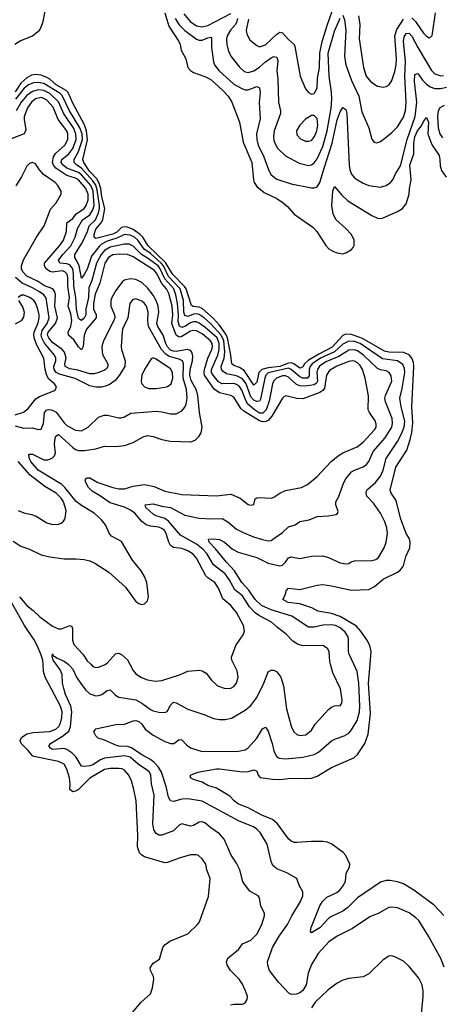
# Model space of a CAD drawing. Header units: inches. Extents: x 1694797 to 1849917, y 907313 to 1017959.
# Tile 267 of 656: x 1701441 to 1704381, y 977636 to 984483. Entities that reach past the tile are written whole.
import ezdxf

# ---------------------------------------------------------------- set-up
doc = ezdxf.new("R2010")
doc.units = ezdxf.units.IN
doc.header["$MEASUREMENT"] = 0
doc.layers.add('B7907', color=7, linetype='Continuous')
doc.layers.add('B7908', color=7, linetype='Continuous')

msp = doc.modelspace()

# ---------------------------------------------------------------- linework, layer by layer
at = {"layer": 'B7907', "color": 5}
for points, elevation in [([(1702223.3, 977576.7), (1702286.6, 977650), (1702351.6, 977708.4), (1702364.5, 977750), (1702374, 977810), (1702371.5, 977830), (1702351, 977870), (1702348.9, 977890), (1702370, 977921.1), (1702414.5, 977950), (1702437, 978030), (1702449.5, 978050), (1702485.2, 978074.8), (1702610, 978124.9), (1702677, 978190), (1702691.8, 978210), (1702754.9, 978385.1), (1702766.2, 978510), (1702742.2, 978570), (1702735.4, 978610), (1702710, 978647.3), (1702684, 978670), (1702670, 978675.1), (1702630, 978674.7), (1702550, 978652.3), (1702470, 978622.4), (1702450, 978619.8), (1702310, 978660.8), (1702290, 978672.9), (1702273.8, 978690), (1702261.4, 978730), (1702263, 978810), (1702250.6, 979050), (1702236, 979130), (1702218.6, 979190), (1702199.8, 979230), (1702170, 979263.8), (1702153, 979273), (1702130, 979276.4), (1702070, 979276), (1702030, 979268), (1701930, 979208.8), (1701850, 979129.4), (1701830, 979117.2), (1701810, 979113.2), (1701789.9, 979129.9), (1701791.4, 979170), (1701786.8, 979210), (1701770, 979271.1), (1701750, 979306), (1701710, 979324.5), (1701538.9, 979358.9), (1701530, 979363.7), (1701500.7, 979400.7), (1701451.7, 979450), (1701444.8, 979470), (1701453.1, 979490), (1701490, 979515.9), (1701534.2, 979525.8), (1701650, 979533), (1701691.7, 979550), (1701712.2, 979567.8), (1701724.9, 979590), (1701734.3, 979630), (1701736.8, 979670), (1701724.7, 979710), (1701617.5, 979910), (1701607.5, 979950), (1701603.3, 980000)], 780), ([(1702908.5, 977631.5), (1702930, 977637), (1702990, 977636), (1703010, 977645.3), (1703023.1, 977670), (1703025, 977690), (1703012.3, 977730), (1702990, 977776.3), (1702967.2, 977810), (1702908.4, 977870), (1702884.2, 977910), (1702879.6, 977930), (1702890, 977955.5), (1702962.3, 978017.7), (1702990, 978055.5), (1703050, 978080.8), (1703090, 978123.7), (1703125.4, 978190), (1703144, 978250), (1703143.5, 978270), (1703118.6, 978318.6), (1703110, 978377.2), (1703099.3, 978390), (1703043, 978423), (1703004, 978470), (1702993.7, 978490), (1702973.5, 978570), (1702950, 978617.6), (1702912.3, 978672.3), (1702864.3, 978784.3), (1702830, 978821), (1702770, 978862.7), (1702730, 978897.8), (1702710, 978904.8), (1702690, 978902.4), (1702650, 978879.8), (1702630, 978875), (1702570, 978889.8), (1702550, 978881.5), (1702510, 978842.2), (1702430, 978810.8), (1702410, 978811.9), (1702390, 978823.5), (1702375, 978850), (1702366.1, 978890), (1702375.8, 979090), (1702357.6, 979170), (1702352.9, 979230), (1702342.9, 979250), (1702330, 979262.4), (1702266.2, 979306.2), (1702210, 979353.6), (1702170, 979364), (1702030, 979346.3), (1702003.5, 979336.5), (1701950, 979301.3), (1701930, 979293.3), (1701888.5, 979288.5), (1701870, 979292.4), (1701834.5, 979354.5), (1701803.9, 979383.9), (1701770, 979408.4), (1701750, 979414.6), (1701670, 979408.4), (1701655.8, 979415.8), (1701643.1, 979430), (1701654.7, 979450), (1701739.1, 979500.9), (1701783.8, 979536.2), (1701793.6, 979566.4), (1701802.7, 979670), (1701797.2, 979710), (1701760.4, 979790), (1701748.2, 979831.8), (1701739.1, 979870), (1701736.3, 979930), (1701721.5, 979961.5), (1701694.2, 980000)], 760), ([(1701777.1, 980000), (1701790, 979990.1), (1701810, 979965.2), (1701836.3, 979910), (1701870, 979859), (1701900.3, 979820.3), (1701930, 979795.7), (1701970, 979781.7), (1701990, 979783), (1702011.3, 979790), (1702050, 979818.7), (1702070, 979823.1), (1702106.6, 979786.6), (1702130, 979772.7), (1702250, 979752), (1702290.9, 979730.9), (1702350, 979685.4), (1702370, 979675.8), (1702410, 979666.4), (1702450, 979664), (1702467.9, 979672.1), (1702490, 979715.8), (1702510, 979736.1), (1702530, 979732.1), (1702610, 979687.7), (1702730, 979648.9), (1702790, 979623.6), (1702830, 979616.5), (1702870, 979615.6), (1702914.4, 979625.6), (1703010, 979682.3), (1703050, 979713.4), (1703090, 979770.3), (1703138.3, 979870), (1703170, 979948), (1703190, 979960.3), (1703210, 979960.3), (1703230, 979948.5), (1703258, 979910), (1703275.2, 979850), (1703296.9, 979690), (1703328.9, 979570), (1703348.7, 979530), (1703370, 979512.4), (1703390, 979504.6), (1703432, 979510), (1703470, 979543.1), (1703496.2, 979583.8), (1703590, 979686.4), (1703610, 979702.4), (1703630, 979710.7), (1703654.4, 979714.4), (1703670, 979711.3), (1703681.2, 979730), (1703683.7, 979750), (1703673.6, 979830), (1703620, 979940), (1703604.2, 980000)], 760), ([(1701935, 980000), (1701950, 979985.3), (1701970, 979978), (1701990, 979980.3), (1702030, 979995.3), (1702036.9, 980000)], 780), ([(1704393.7, 977893.7), (1704370, 977953.3), (1704285.1, 978110), (1704217.4, 978217.4), (1704197.5, 978237.5), (1704150, 978271.5), (1704070, 978306.4), (1704030, 978312.3), (1704010, 978309.7), (1703939.1, 978270), (1703875.6, 978244.4), (1703756.6, 978163.4), (1703650, 978109.8), (1703591.7, 978070), (1703517.8, 977990), (1703470, 977912.6), (1703447, 977853), (1703433.1, 977770), (1703410, 977730.8), (1703390, 977715), (1703365.2, 977705.2), (1703330, 977704), (1703312.7, 977712.7), (1703240.4, 977790), (1703179.7, 977870), (1703167.7, 977907.7), (1703165.7, 977930), (1703200.7, 978030), (1703247.1, 978110), (1703303.9, 978190), (1703334.2, 978250), (1703395, 978350), (1703411.6, 978390), (1703410, 978417.2), (1703384.2, 978464.2), (1703369.7, 978509.7), (1703299.3, 978550), (1703230, 978577.2), (1703201.3, 978601.3), (1703190, 978629.2), (1703163.1, 978750), (1703112.9, 978830), (1703090, 978854), (1703066.3, 978870), (1702968.2, 978908.2), (1702710, 979048.7), (1702610, 979064.9), (1702570, 979062.3), (1702510, 979045), (1702490.8, 979050.8), (1702475.3, 979075.3), (1702460.9, 979150), (1702426.3, 979250), (1702405.5, 979285.5), (1702377, 979317), (1702350, 979338.7), (1702290, 979371), (1702219, 979419), (1702190, 979427.7), (1702130, 979429.9), (1702114.3, 979434.3), (1702030, 979472.6), (1701986.4, 979486.4), (1701970, 979502), (1701956.9, 979530), (1701969.7, 979550.3), (1702110, 979582.2), (1702170, 979583.8), (1702230, 979607.5), (1702250, 979609.3), (1702270, 979601.8), (1702290, 979582.8), (1702312.8, 979550), (1702370, 979506.7), (1702450, 979464.2), (1702490, 979449.4), (1702512.3, 979450), (1702550, 979476.4), (1702570, 979474.9), (1702601.1, 979441.1), (1702630, 979420.2), (1702710, 979392.9), (1702962.9, 979397.1), (1703010, 979406.3), (1703030, 979420.3), (1703090, 979486.7), (1703130, 979551.6), (1703150, 979563.7), (1703170, 979535.5), (1703198, 979450), (1703210, 979398), (1703224.2, 979364.2), (1703233.2, 979353.2), (1703246.7, 979346.7), (1703290, 979342), (1703410, 979353.2), (1703490, 979373), (1703519.3, 979390), (1703610, 979467.1), (1703637.4, 979482.6), (1703698.2, 979501.8), (1703730, 979522.2), (1703750, 979543.9), (1703788.9, 979610), (1703805.3, 979670), (1703807.9, 979710), (1703799.6, 979870), (1703787.5, 979950), (1703764.8, 980000)], 740), ([(1702207.8, 980000), (1702230, 979957.6), (1702250, 979934.9), (1702288.6, 979908.6), (1702330, 979892.6), (1702383.5, 979883.5), (1702430, 979887.1), (1702552.6, 979927.4), (1702610, 979952.9), (1702690, 979959.5), (1702710, 979954.4), (1702738.5, 979938.5), (1702774.4, 979890), (1702817.1, 979850), (1702870, 979831.4), (1702910, 979834.3), (1702930, 979844.6), (1702950, 979868.5), (1702960.3, 979910), (1702954.5, 979954.5), (1702931.2, 980000)], 780), ([(1704392.2, 978252.2), (1704324.4, 978324.4), (1704182.2, 978430), (1704110, 978474.4), (1704068.4, 978488.4), (1704017.5, 978497.5), (1703990, 978496.8), (1703950, 978484.5), (1703790, 978376.3), (1703724, 978310), (1703690, 978283), (1703610, 978246.4), (1703590, 978233), (1703530, 978168.5), (1703470, 978133.2), (1703464.7, 978144.8), (1703468.9, 978170), (1703530, 978321.3), (1703547, 978350), (1703578.7, 978381.3), (1703646.7, 978413.3), (1703667.4, 978430), (1703690, 978458), (1703707, 978490), (1703712.9, 978547.1), (1703736.1, 978590), (1703736.9, 978610), (1703709.2, 978670), (1703691.5, 978691.5), (1703612.3, 978750), (1703582.7, 978762.7), (1703548.7, 978768.7), (1703470, 978768.9), (1703370, 978759.8), (1703350, 978761.5), (1703330, 978769.7), (1703310, 978786.6), (1703233.5, 978890), (1703200.7, 978920.7), (1703125.4, 978950), (1703030, 979001.4), (1702959.6, 979030), (1702932.8, 979050), (1702902, 979082), (1702810, 979138.9), (1702750, 979157.4), (1702710, 979180.3), (1702650, 979198.3), (1702629.4, 979210), (1702629.2, 979230), (1702681.2, 979250), (1702810, 979274.3), (1702830, 979274.3), (1702990, 979253.4), (1703030, 979254), (1703070, 979265.2), (1703090, 979258), (1703099, 979230), (1703113, 979213), (1703200.5, 979200.5), (1703250, 979199.3), (1703330, 979208.1), (1703430, 979205.2), (1703470, 979208.4), (1703510, 979221.7), (1703610, 979282.1), (1703764.7, 979350), (1703790, 979373.2), (1703841.7, 979450), (1703864.6, 979515.4), (1703882.1, 979657.9), (1703866.5, 979870), (1703878.6, 980000)], 720), ([(1704236.1, 977570), (1704248.8, 977690), (1704247.7, 977727.7), (1704240.4, 977770), (1704217.8, 977817.8), (1704150, 977899.5), (1704110, 977935.1), (1704050, 977966.6), (1704030, 977972.7), (1704010, 977969.4), (1703970, 977946), (1703870, 977847), (1703830, 977827.8), (1703730, 977815.1), (1703690, 977804.2), (1703650, 977783), (1703585.5, 977734.5), (1703496.5, 977650), (1703470.3, 977610)], 760)]:
    msp.add_lwpolyline(points, dxfattribs=dict(at, elevation=elevation))
at = {"layer": 'B7908', "color": 5}
for points, elevation in [([(1703033, 984487), (1703017.5, 984410), (1703021.6, 984381.6), (1703042.6, 984342.6), (1703090, 984302.4), (1703110, 984295), (1703150, 984308.1), (1703230, 984382.3), (1703250, 984395.1), (1703270, 984391.8), (1703307.8, 984347.8), (1703349.5, 984310), (1703356.1, 984296.1), (1703391.5, 984090), (1703430, 984002), (1703450, 983976.3), (1703470, 983964.9), (1703490, 983970.6), (1703510, 984006), (1703512.8, 984072.8), (1703525.7, 984150), (1703529.1, 984250), (1703545.2, 984330), (1703581.5, 984450), (1703644.4, 984630)], 780), ([(1701407.2, 984312.8), (1701444.6, 984335.4), (1701529.2, 984370), (1701579.3, 984410), (1701591.3, 984430), (1701603.4, 984470), (1701628.3, 984590)], 720), ([(1702451.6, 984530), (1702478.6, 984438.6), (1702547.8, 984330), (1702556.9, 984310), (1702564, 984270), (1702597.3, 984210), (1702611.6, 984150), (1702628.6, 984128.6), (1702650, 984114.9), (1702730, 984088.1), (1702770, 984066.7), (1702853.2, 983990), (1702890.2, 983950), (1702917.8, 983910), (1702971.1, 983771.1), (1702995.7, 983630), (1703056.6, 983490), (1703067.2, 983370), (1703072.9, 983350), (1703090, 983322.2), (1703141.5, 983281.5), (1703230, 983238.2), (1703274, 983210), (1703303.4, 983183.4), (1703349.6, 983129.6), (1703481.1, 983041.1), (1703507.8, 983010), (1703570, 982911.6), (1703591.6, 982890), (1703624.2, 982870), (1703650, 982861.3), (1703690, 982855.2), (1703710, 982861), (1703750, 982885.6), (1703761.2, 982898.8), (1703767.9, 982912.1), (1703766.7, 982950), (1703748.3, 982990), (1703710.2, 983030.2), (1703641.8, 983090), (1703620.8, 983130), (1703611.8, 983190), (1703618.9, 983290), (1703630, 983322.8), (1703682, 983262), (1703722.8, 983222.8), (1703890, 983121), (1703930, 983103.2), (1703950, 983100.2), (1703970, 983104.5), (1704070, 983148.6), (1704104.7, 983170), (1704130, 983201.7), (1704150, 983268.4), (1704151.9, 983310), (1704163.4, 983370), (1704155.3, 983470), (1704182.4, 983550), (1704182.4, 983622.4), (1704190, 983668.2), (1704209.4, 983710.6), (1704236, 983744), (1704250, 983774.7), (1704270, 983802.6), (1704285.5, 983770), (1704281, 983690), (1704298.1, 983638.1), (1704310.6, 983610), (1704358.2, 983538.2), (1704364.7, 983510), (1704366.3, 983466.3), (1704375.1, 983435.1), (1704406.8, 983386.8)], 720), ([(1702521.7, 984490), (1702550, 984447.4), (1702590, 984407.6), (1702670, 984347.8), (1702690, 984341.3), (1702710, 984341.1), (1702750, 984357.6), (1702770, 984360.3), (1702774.5, 984354.5), (1702776.4, 984290), (1702788.8, 984190), (1702795.7, 984170), (1702826, 984130), (1702930, 984035.5), (1702990, 984002), (1703010, 983995.3), (1703030, 983994.8), (1703090, 984017.1), (1703109.2, 984009.2), (1703114.9, 983974.9), (1703106.1, 983910), (1703113.4, 983790), (1703089.2, 983690.8), (1703089.6, 983650), (1703099.3, 983610), (1703139.8, 983530), (1703173.1, 983433.1), (1703190, 983403.2), (1703230, 983372.8), (1703330, 983341.5), (1703470, 983313.5), (1703490, 983313.5), (1703510, 983321.6), (1703530, 983350.3), (1703557.9, 983450), (1703615.5, 983624.5), (1703650, 983787), (1703670, 983840.9), (1703690, 983872.7), (1703710, 983857.1), (1703715.8, 983830), (1703731.9, 983471.9), (1703737.9, 983437.9), (1703749, 983409), (1703770, 983383.2), (1703790, 983368.1), (1703830, 983345.4), (1703870, 983330.2), (1703950, 983317.4), (1703989.3, 983330), (1704019.6, 983350), (1704037.4, 983370), (1704054.3, 983410), (1704090, 983467), (1704135.3, 983650), (1704191.5, 983808.5), (1704204.2, 983910), (1704187.7, 984052.3), (1704190, 984100.5), (1704210, 984107.7), (1704242.3, 984062.3), (1704270, 984034.1), (1704296.6, 984016.6), (1704330, 984005.2), (1704370, 984003.9), (1704410, 984012.9)], 740), ([(1702582.7, 984522.7), (1702626.2, 984470), (1702670, 984441), (1702710, 984432.4), (1702750, 984442.9), (1702910, 984525)], 760), ([(1702955.6, 984490), (1702952.4, 984470), (1702941.2, 984450), (1702906.9, 984410), (1702884.3, 984370), (1702878.9, 984350), (1702880.8, 984310), (1702890.9, 984270), (1702909.6, 984229.6), (1702970, 984152.8), (1703003.2, 984123.2), (1703030, 984115.9), (1703070, 984127.5), (1703110, 984153), (1703150, 984189.6), (1703190, 984218.2), (1703210, 984226.7), (1703230, 984223.1), (1703236.3, 984196.3), (1703230.1, 984130), (1703236.2, 984070), (1703240.6, 983910), (1703254.5, 983850), (1703255, 983830), (1703210.1, 983710), (1703206, 983670), (1703210, 983643), (1703222.5, 983610), (1703235.4, 983590), (1703290, 983535.6), (1703385.7, 983485.7), (1703450, 983468.6), (1703470, 983473.5), (1703490, 983488.4), (1703510, 983514.7), (1703550, 983600.6), (1703580.9, 983710), (1703607.1, 983867.1), (1703612.5, 983930), (1703610, 983978), (1703593.4, 984090), (1703586.9, 984250), (1703630, 984402.8), (1703670, 984493.8)], 760), ([(1703690, 984514.9), (1703701.6, 984481.6), (1703710.6, 984410.6), (1703699.9, 984230), (1703709.3, 984170), (1703750, 984059.2), (1703799.1, 983950), (1703821.8, 983841.8), (1703869, 983730), (1703890, 983651.3), (1703906, 983630), (1703925.5, 983625.5), (1703950, 983635.5), (1703970, 983650.4), (1704030, 983697.7), (1704070, 983736.9), (1704110, 983805.2), (1704123.9, 983850), (1704129.9, 983910), (1704120.4, 984090), (1704124.6, 984195.4), (1704110.3, 984330), (1704115.9, 984364.1), (1704130, 984387.5), (1704150, 984388.8), (1704170, 984368.6), (1704210, 984290.2), (1704305, 984130), (1704330, 984106.1), (1704370, 984092), (1704390, 984095.1)], 760), ([(1703798.9, 984510), (1703807.7, 984450), (1703802.4, 984350), (1703833, 984150), (1703851.4, 984090), (1703883.6, 984050), (1703930, 984021.5), (1703970, 984013.1), (1703990, 984017.4), (1704010.5, 984029.5), (1704030, 984060.3), (1704050, 984122), (1704060.3, 984170), (1704063.3, 984210), (1704050.6, 984370), (1704064.3, 984415.7), (1704110, 984487.5)], 780), ([(1704170, 984494.9), (1704195.1, 984470), (1704250, 984388.5), (1704270, 984368.3), (1704290, 984356.5), (1704299, 984361), (1704310, 984372.7), (1704313.3, 984386.7), (1704333.8, 984530)], 780), ([(1703878.6, 980000), (1703887, 980090), (1703876.5, 980130), (1703856.1, 980170), (1703812.7, 980232.7), (1703784.6, 980264.6), (1703670, 980333.3), (1703610, 980354.3), (1703515.1, 980370), (1703473.9, 980393.9), (1703390, 980420.6), (1703309, 980430), (1703272, 980450), (1703290, 980486), (1703295.1, 980510), (1703310, 980530.2), (1703390, 980520.6), (1703510, 980550.2), (1703550, 980555.2), (1703610, 980546.4), (1703750, 980514.6), (1703870, 980519.7), (1703910, 980541.1), (1703970, 980592.1), (1704070, 980640.6), (1704090, 980656.5), (1704110, 980685.7), (1704127.9, 980750), (1704154.1, 980810), (1704157.9, 980850), (1704151.5, 980871.5), (1704129.2, 980910), (1704090, 981016.3), (1704059.8, 981139.8), (1704024.4, 981190), (1704018.3, 981210), (1704056.9, 981370), (1704133.7, 981490), (1704157.7, 981562.3), (1704168.4, 981611.6), (1704176.7, 981676.7), (1704169.2, 981790.8), (1704182.9, 982070), (1704179.9, 982099.9), (1704168.7, 982130), (1704150, 982151.1), (1704110, 982169.3), (1704010, 982171.5), (1703978.3, 982178.3), (1703826.4, 982266.4), (1703750, 982293.6), (1703710, 982295.5), (1703690, 982287.5), (1703614.8, 982205.2), (1703522.3, 982157.7), (1703447.7, 982112.3), (1703423, 982090), (1703410, 982069.4), (1703397.4, 982062.6), (1703390, 982060.5), (1703348.9, 982088.9), (1703330, 982096.4), (1703310, 982094.6), (1703250, 982071.4), (1703170, 982062.5), (1703126.1, 982050), (1703105.3, 982030), (1703090, 981961), (1703070, 981941.3), (1703003, 982043), (1702970, 982064.7), (1702930, 982078.3), (1702916.4, 982090), (1702910.7, 982150), (1702886.8, 982270), (1702874.8, 982294.8), (1702830, 982357.9), (1702790, 982403.7), (1702710, 982474), (1702690, 982484.5), (1702648.4, 982488.4), (1702635.1, 982495.1), (1702599, 982610), (1702587.8, 982627.8), (1702505.5, 982710), (1702454.2, 982794.2), (1702335.7, 982910), (1702297.9, 982970), (1702279.5, 982990), (1702230, 983024.1), (1702190, 983040.4), (1702170, 983043.3), (1702150, 983038), (1702115.8, 983004.2), (1702090, 982991.8), (1701970, 982961.6), (1701959.1, 982970), (1701958.7, 982990), (1701970, 983026), (1702008, 983070), (1702019.2, 983090), (1702032.9, 983170), (1702013, 983250), (1702004.8, 983310), (1701991.7, 983351.7), (1701976.5, 983376.5), (1701926.9, 983430), (1701887.1, 983490), (1701880.8, 983510), (1701912.2, 983647.8), (1701906.7, 983710), (1701891.5, 983751.5), (1701810, 983902.7), (1701777.1, 983977.1), (1701764.9, 983990), (1701695.6, 984030), (1701650.1, 984070.1), (1701630, 984081.8), (1701590, 984096.8), (1701550, 984102), (1701523.4, 984096.6), (1701490, 984079.1), (1701450, 984041.8), (1701410, 983980.6)], 720), ([(1703764.8, 980000), (1703733.1, 980070), (1703728.7, 980090), (1703729.3, 980170), (1703725, 980190), (1703704.6, 980224.6), (1703670, 980254.7), (1703636.8, 980270), (1703610, 980275.7), (1703550, 980272.7), (1703490, 980257.3), (1703450, 980258.8), (1703333.7, 980333.7), (1703190, 980377.9), (1703123.6, 980410), (1703080.1, 980450), (1703034.6, 980514.6), (1702986.4, 980570), (1702936.3, 980650), (1702879.2, 980710), (1702804.2, 980804.2), (1702759.2, 980850), (1702754, 980870), (1702786.4, 980873.6), (1702830, 980867.6), (1702864.9, 980850), (1702921.7, 980801.7), (1702960.2, 980780.2), (1703090, 980743.2), (1703170, 980702.6), (1703250, 980685.7), (1703270, 980690.2), (1703289.8, 980710), (1703310, 980740.3), (1703330, 980747.7), (1703390, 980735), (1703470, 980751.4), (1703550, 980754.2), (1703590, 980742.2), (1703670, 980706.5), (1703710, 980698.4), (1703730, 980702), (1703746.6, 980713.4), (1703770, 980719.6), (1703890, 980721), (1703918.9, 980730), (1703937.1, 980742.9), (1703976.5, 980810), (1703991.2, 980848.8), (1703998.8, 980910), (1703995.2, 980950), (1703981.7, 980990), (1703950.4, 981050.4), (1703901.2, 981121.2), (1703856.1, 981170), (1703850.8, 981190), (1703855.3, 981210), (1703861.8, 981218.2), (1703916.2, 981263.8), (1703951.2, 981308.8), (1703970.3, 981350), (1703989.9, 981430.1), (1704070, 981549.3), (1704098.1, 981601.9), (1704116.3, 981650), (1704120.3, 981690), (1704094.2, 981790), (1704085.3, 981850), (1704102.7, 981917.3), (1704120.3, 982030), (1704118, 982058), (1704105.2, 982085.2), (1704069.7, 982110), (1703964.6, 982124.6), (1703810.4, 982230.4), (1703770, 982245.7), (1703730, 982248.2), (1703690, 982226.6), (1703630, 982173.1), (1703532.7, 982130), (1703475.1, 982090), (1703460.6, 982070), (1703454.6, 982050), (1703454.9, 982005.1), (1703442.4, 981990), (1703410, 981989.4), (1703390, 981998.9), (1703330, 982050.7), (1703310, 982058.7), (1703170, 982025.9), (1703153.8, 982010), (1703145.2, 981990), (1703116.9, 981843.1), (1703109.7, 981830.3), (1703090, 981826.7), (1703070, 981836.6), (1703050, 981860.6), (1703016.9, 981950), (1702990, 981985.5), (1702950, 982006.5), (1702879.6, 982019.6), (1702855.5, 982035.5), (1702844.5, 982050), (1702841.4, 982070), (1702863.4, 982130), (1702867, 982173), (1702860.4, 982250), (1702842.8, 982290), (1702770, 982368.5), (1702723.4, 982410), (1702690, 982432.6), (1702670, 982438.1), (1702650, 982436.1), (1702610, 982419.6), (1702590, 982425.2), (1702583, 982450), (1702581.2, 982530), (1702557, 982610), (1702477.2, 982697.2), (1702441, 982770), (1702426, 982790), (1702350, 982856), (1702306.3, 982886.3), (1702262.2, 982950), (1702240.1, 982970), (1702210, 982984.1), (1702170, 982988.4), (1702116.6, 982963.4), (1702050, 982942.4), (1702010, 982921.6), (1701993.4, 982906.6), (1701941.3, 982838.7), (1701910, 982747.4), (1701890, 982710.7), (1701870, 982685.1), (1701854.1, 982770), (1701841.9, 982801.9), (1701823.7, 982830), (1701825, 982850), (1701876.2, 982930), (1701913, 983010), (1701925.3, 983050), (1701969.3, 983090), (1701990, 983140.7), (1701997.3, 983170), (1701997, 983190), (1701980.4, 983300.4), (1701971.2, 983331.2), (1701950, 983363.3), (1701870.6, 983450.6), (1701839.5, 983470), (1701819.1, 983490), (1701820.1, 983510), (1701850, 983566.7), (1701877.4, 983650), (1701875, 983690), (1701860.2, 983730), (1701787.7, 983850), (1701735.8, 983955.8), (1701721.8, 983970), (1701610, 984039.7), (1701570, 984046.5), (1701537.2, 984042.8), (1701502.7, 984030), (1701472.7, 984007.3), (1701412, 983930)], 740), ([(1702931.2, 980000), (1702915.8, 980030), (1702914, 980050), (1702944, 980130), (1702995.4, 980204.6), (1703005.3, 980230), (1702998.8, 980270), (1702950, 980360.9), (1702910, 980408.8), (1702855.2, 980455.2), (1702823, 980530), (1702797.7, 980570), (1702750, 980600.5), (1702735.2, 980615.2), (1702670, 980738), (1702646.7, 980766.7), (1702609.7, 980790), (1702570, 980804.3), (1702510, 980813.5), (1702490, 980826.9), (1702477.6, 980850), (1702460.6, 980910), (1702448.1, 980930), (1702430, 980945.4), (1702410, 980953.6), (1702350, 980960.2), (1702319.9, 980970), (1702290, 980992.6), (1702241.6, 981050), (1702211.8, 981071.8), (1702170, 981092.6), (1702070, 981123.4), (1701995, 981175), (1701944, 981204), (1701920.4, 981230), (1701899.5, 981270), (1701898.5, 981290), (1701910, 981297.7), (1701930, 981297), (1701985.4, 981265.4), (1702090, 981229.7), (1702130, 981220.5), (1702170, 981221), (1702230, 981238.5), (1702310, 981251.6), (1702376.8, 981236.8), (1702450, 981203.5), (1702570, 981181.5), (1702810, 981171.1), (1702910, 981182.4), (1702975.2, 981155.2), (1703030, 981110.6), (1703054.1, 981105.9), (1703069.4, 981110.6), (1703078.4, 981150), (1703090, 981158), (1703110, 981160.7), (1703190, 981156.3), (1703210, 981163.2), (1703250, 981190.3), (1703290, 981208.7), (1703401.2, 981230), (1703442.9, 981250), (1703510, 981305.3), (1703607.6, 981410), (1703655.8, 981450), (1703689.7, 981470), (1703787.6, 981512.4), (1703830, 981545.3), (1703909.9, 981630), (1703919.6, 981650), (1703921.1, 981670), (1703913.9, 981694), (1703873.3, 981750), (1703866.1, 981770), (1703867.1, 981867.1), (1703844.9, 981990), (1703826.7, 982050), (1703810, 982077.4), (1703790, 982097.5), (1703770, 982108.4), (1703754, 982110), (1703730, 982106.4), (1703646.4, 982073.6), (1703596.5, 982043.5), (1703576.3, 982010), (1703560.5, 981919.5), (1703550, 981904), (1703530, 981891.2), (1703410, 981847), (1703370, 981847.4), (1703292.8, 981867.2), (1703279.5, 981860.5), (1703270, 981851.3), (1703194.7, 981725.3), (1703170, 981696.6), (1703152.6, 981687.4), (1703130, 981686.2), (1703110, 981693.9), (1702999.6, 981759.6), (1702978.4, 981778.4), (1702930, 981857.4), (1702910, 981870.4), (1702830, 981888.5), (1702793.3, 981913.3), (1702727.7, 982010), (1702724.1, 982030), (1702727.4, 982050), (1702749.1, 982130), (1702777.6, 982190), (1702781.3, 982210), (1702778.8, 982230), (1702768.8, 982250), (1702710, 982299.1), (1702670, 982319.3), (1702650, 982321.3), (1702630, 982316.9), (1702570, 982278.8), (1702550, 982273.9), (1702530, 982288.4), (1702499.7, 982370), (1702506.9, 982430), (1702501, 982490), (1702478, 982578), (1702463.3, 982610), (1702429, 982649), (1702396, 982716), (1702378.4, 982738.4), (1702230, 982834.6), (1702190, 982849.9), (1702132.8, 982852.8), (1702090, 982847.3), (1702058.7, 982830), (1702032.8, 982790), (1701999.2, 982650), (1701966.1, 982573.9), (1701954.8, 982510), (1701953.5, 982470), (1701973.6, 982430), (1701973.7, 982410), (1701905.9, 982330), (1701890.6, 982290), (1701881.7, 982210), (1701870, 982187.9), (1701850, 982208.7), (1701816.9, 982256.9), (1701779.9, 982290), (1701778.1, 982310), (1701797.5, 982350), (1701803.1, 982390), (1701796.3, 982436.3), (1701778.4, 982490), (1701786.6, 982550), (1701776.3, 982630), (1701777, 982690), (1701772, 982712), (1701754.8, 982730), (1701735.5, 982735.5), (1701670, 982727.6), (1701650, 982731), (1701624.7, 982750), (1701612.4, 982770), (1701614.5, 982790), (1701718.7, 982910), (1701744.6, 982950), (1701765.8, 983010), (1701769.4, 983070.6), (1701810, 983100.6), (1701830.9, 983130), (1701889.4, 983170), (1701903.9, 983190), (1701917.4, 983230), (1701917.2, 983270), (1701900.5, 983310), (1701850, 983368.8), (1701830, 983381.2), (1701770, 983398.3), (1701693.1, 983450), (1701675.8, 983470), (1701668.7, 983491.3), (1701675.3, 983530), (1701690, 983552.2), (1701755.9, 983610), (1701774.7, 983650), (1701776.2, 983690), (1701768, 983710), (1701708.3, 983788.3), (1701673.7, 983873.7), (1701630, 983922.5), (1701610, 983935.8), (1701590, 983941.5), (1701550, 983933), (1701523.1, 983910), (1701496.2, 983870), (1701473.2, 983810), (1701471.8, 983788.2), (1701483.7, 983716.3), (1701473, 983690), (1701370.7, 983649.3)], 780), ([(1703604.2, 980000), (1703599.2, 980019.2), (1703594, 980090), (1703583, 980110), (1703549.8, 980129.8), (1703412.3, 980127.7), (1703377.4, 980137.4), (1703341.8, 980161.8), (1703295.8, 980210), (1703235.2, 980255.2), (1703193.2, 980293.2), (1703110, 980337.2), (1703079.1, 980359.1), (1703039.2, 980399.2), (1702990, 980475.9), (1702937.9, 980517.9), (1702899.1, 980590), (1702870, 980628.7), (1702790, 980692.3), (1702741.7, 980770), (1702718.2, 980798.2), (1702670, 980836.2), (1702558.6, 980898.6), (1702476, 980996), (1702450, 981013.1), (1702390, 981032.1), (1702370, 981043.6), (1702318, 981090), (1702312.7, 981110), (1702370, 981115.8), (1702430, 981099.2), (1702490, 981091), (1702590, 981037.1), (1702690, 981016.3), (1702770, 981011.4), (1702850, 981013.5), (1702890, 980990.9), (1702950, 980940.9), (1702990, 980918.5), (1703067.1, 980887.1), (1703130, 980867.2), (1703170, 980859.6), (1703190, 980861.7), (1703210, 980874), (1703270, 980917.1), (1703310, 980956.9), (1703358, 980970), (1703390, 980993.4), (1703454.7, 981005.3), (1703510, 981027), (1703590, 981032.4), (1703639.1, 981040.9), (1703651.9, 981048.1), (1703656.2, 981063.8), (1703639.7, 981110), (1703640.5, 981130), (1703658, 981162), (1703694.8, 981265.2), (1703709, 981290), (1703750, 981337.6), (1703770, 981350.2), (1703830, 981373.2), (1703853.5, 981390), (1703869.3, 981410.7), (1703900.6, 981479.4), (1703984.3, 981575.7), (1704030.8, 981650), (1704035, 981675), (1704031.3, 981710), (1703985.9, 981825.9), (1703982, 981850), (1703985, 981870), (1704028.6, 981970), (1704025.9, 982005.9), (1704011.5, 982030), (1703990, 982041.1), (1703950, 982048.7), (1703930, 982057.5), (1703832.5, 982150), (1703790, 982180.1), (1703770, 982187.5), (1703730, 982184.5), (1703660, 982140), (1703570, 982103.9), (1703526.4, 982073.6), (1703511.8, 982050), (1703509, 982031), (1703513.7, 981970), (1703505.2, 981954.8), (1703490, 981944.3), (1703430, 981933.9), (1703390, 981935.7), (1703366, 981946), (1703310, 981997.4), (1703290, 982007.2), (1703270, 982007.1), (1703228.4, 981990), (1703209.3, 981970.7), (1703199.7, 981950), (1703176.7, 981830), (1703156.5, 981770), (1703133.3, 981746.7), (1703110, 981747.5), (1703074, 981770), (1703028.4, 981810), (1703013.8, 981833.8), (1702987.2, 981907.2), (1702970, 981931.1), (1702950, 981945.1), (1702930, 981952.1), (1702850, 981951), (1702825, 981965), (1702787.8, 982010), (1702775.5, 982030), (1702775.7, 982050), (1702819, 982150), (1702828.9, 982190), (1702828.7, 982230), (1702814.1, 982270), (1702730, 982345.2), (1702690, 982373.3), (1702670, 982381), (1702650, 982381.9), (1702630, 982375.6), (1702590, 982349.3), (1702570, 982341.7), (1702552.6, 982352.6), (1702543.7, 982383.7), (1702546.5, 982430), (1702539.8, 982510), (1702527.4, 982570), (1702513.3, 982610), (1702450, 982681.1), (1702419, 982750), (1702403.7, 982770), (1702330, 982825), (1702289.2, 982849.2), (1702230, 982908.7), (1702202.5, 982922.5), (1702170, 982922.8), (1702070, 982901.1), (1702030, 982878.6), (1702007, 982850), (1701976.2, 982790), (1701941.9, 982670), (1701922, 982618), (1701918.7, 982550), (1701901.7, 982470), (1701901.1, 982430), (1701890, 982406.8), (1701870, 982389.8), (1701858.4, 982398.4), (1701850, 982407.6), (1701837.3, 982470), (1701831, 982550), (1701817.4, 982630), (1701815.9, 982715.9), (1701810.7, 982750.7), (1701790, 982777.7), (1701770, 982784.7), (1701719.7, 982790), (1701711.9, 982810), (1701741.2, 982850), (1701797.3, 982910), (1701827.3, 982970), (1701842.9, 983030), (1701879, 983090), (1701930, 983126.8), (1701950, 983161), (1701958.8, 983190), (1701953, 983290), (1701935, 983330), (1701870, 983403), (1701850, 983419.3), (1701770, 983450.8), (1701742.6, 983470), (1701728.5, 983490), (1701734, 983510), (1701783.6, 983550), (1701810, 983586.1), (1701834, 983650), (1701832.5, 983690), (1701814.9, 983730), (1701747.6, 983827.6), (1701710, 983910.7), (1701650, 983969.1), (1701610, 983990.2), (1701570, 983995.3), (1701530, 983983.8), (1701490, 983955), (1701452.1, 983910), (1701415.3, 983850)], 760), ([(1704393.7, 983886.3), (1704364.4, 983870), (1704352, 983848), (1704346.3, 983810), (1704351.7, 983731.7), (1704362.7, 983690), (1704382.1, 983662.1)], 740), ([(1701395.6, 980855.6), (1701450, 980821.8), (1701510, 980801.6), (1701590, 980760.7), (1701650, 980746.9), (1701750, 980733.6), (1701834.2, 980734.2), (1701889.1, 980729.1), (1701930, 980719.5), (1701964.3, 980704.3), (1702060.6, 980640.6), (1702177.3, 980537.3), (1702250, 980437.1), (1702270, 980422.4), (1702290, 980417.1), (1702310, 980420.5), (1702330, 980441), (1702336.9, 980470), (1702325.6, 980570), (1702309.7, 980610), (1702285.7, 980650), (1702225, 980725), (1702150, 980853), (1702078.7, 980890), (1702066.7, 980906.7), (1702038.3, 980970), (1702010, 981004.2), (1701959.8, 981050), (1701870, 981104.6), (1701832.8, 981132.8), (1701754.7, 981230), (1701733.5, 981250), (1701569.9, 981350), (1701518.4, 981410), (1701508.3, 981430), (1701505.3, 981454.7), (1701510, 981462.3), (1701530, 981460.4), (1701610, 981421.3), (1701637.8, 981422.2), (1701667.1, 981432.9), (1701682.8, 981450), (1701689.1, 981470), (1701683.2, 981530), (1701687.2, 981572.8), (1701693.2, 981586.8), (1701710, 981597.3), (1701810, 981507), (1701830, 981493.9), (1701850, 981486.9), (1701890, 981485.8), (1701970, 981498.4), (1702030, 981515.9), (1702110, 981515.5), (1702170, 981522.8), (1702230, 981542.8), (1702298.8, 981581.2), (1702330, 981590.1), (1702370, 981585), (1702430, 981563.5), (1702487.5, 981552.5), (1702632.1, 981547.9), (1702661, 981559), (1702690, 981586), (1702702.7, 981610), (1702709.8, 981650), (1702691.6, 981751.6), (1702681.2, 981870), (1702669, 981910), (1702634.1, 981974.1), (1702623.6, 982010), (1702626.7, 982050), (1702642.8, 982110), (1702644.5, 982144.5), (1702639.4, 982170), (1702630, 982182.5), (1702608.7, 982188.7), (1702530, 982176), (1702510, 982176.9), (1702490, 982185.6), (1702468.4, 982208.4), (1702457, 982230), (1702437.9, 982290), (1702401.5, 982350), (1702395.5, 982370), (1702409.9, 982450), (1702404.1, 982490), (1702390, 982530.5), (1702370, 982567.1), (1702330, 982619.1), (1702290, 982654.2), (1702250, 982676.6), (1702210, 982681.6), (1702170, 982671.9), (1702157.2, 982662.8), (1702110, 982599.5), (1702081.1, 982550), (1702075.2, 982530), (1702075.2, 982490), (1702101.5, 982430), (1702102.6, 982410), (1702096.4, 982390), (1702023.3, 982250), (1702012.8, 982210), (1702013.8, 982170), (1702019.1, 982150), (1702055.1, 982090), (1702054.6, 982070), (1702044.2, 982055.8), (1702030, 982044.7), (1701991.5, 982028.5), (1701959, 982021), (1701930, 982020.6), (1701845.9, 982045.9), (1701790, 982054.5), (1701758.3, 982070), (1701754.7, 982090), (1701763.9, 982130), (1701753.6, 982170), (1701737.5, 982190), (1701670, 982238.2), (1701642.9, 982270), (1701634.9, 982290), (1701638.8, 982310), (1701690.5, 982370), (1701704.3, 982410), (1701685.5, 982490), (1701690.2, 982570), (1701685.9, 982590), (1701670.9, 982610.9), (1701612.5, 982632.5), (1701563.9, 982663.9), (1701490, 982700.1), (1701462.9, 982730), (1701454.6, 982750), (1701453.5, 982770), (1701467.6, 982812.4), (1701556.9, 982970), (1701610.5, 983049.5), (1701655.4, 983164.6), (1701693.7, 983210), (1701729.3, 983270), (1701729.9, 983290), (1701706.7, 983330), (1701687.3, 983350), (1701606, 983406), (1701577.6, 983437.6), (1701550, 983480.3), (1701530, 983489.8), (1701510, 983483.5), (1701490, 983463.1), (1701453.9, 983390), (1701413.5, 983326.5)], 820), ([(1701410, 981657.7), (1701470, 981641.2), (1701530, 981645.5), (1701570, 981634), (1701590, 981634.4), (1701605.5, 981674.5), (1701613.2, 981750), (1701630, 981769.2), (1701650, 981772.5), (1701670, 981768.3), (1701693.6, 981753.6), (1701750, 981678.7), (1701770, 981660.1), (1701830, 981628.4), (1701870, 981624.5), (1701916.9, 981650), (1701990, 981718.5), (1702027.6, 981732.4), (1702052.3, 981732.3), (1702130, 981713.1), (1702146.5, 981713.5), (1702170, 981720.5), (1702214.1, 981745.9), (1702390, 981761.1), (1702430, 981756.9), (1702490, 981741.5), (1702530, 981741), (1702570, 981761.6), (1702590, 981788), (1702599.1, 981810), (1702606.2, 981850), (1702601.7, 981910), (1702577.6, 981990), (1702579.4, 982090), (1702572.4, 982110), (1702550, 982123), (1702480.2, 982140.2), (1702456.8, 982156.8), (1702427.2, 982190), (1702337.8, 982350), (1702333.1, 982386.9), (1702335.5, 982450), (1702323.2, 982490), (1702310, 982508.7), (1702290, 982526), (1702250, 982542.4), (1702226.1, 982533.9), (1702208.1, 982510), (1702194, 982410), (1702157.1, 982330), (1702153.4, 982310), (1702147.8, 982210), (1702150.2, 982190), (1702175.8, 982110), (1702171.3, 982070), (1702132.6, 982007.4), (1702105.6, 981974.4), (1702070, 981947.9), (1702044.5, 981935.5), (1702010, 981926.8), (1701970, 981926.5), (1701930, 981936.8), (1701826.8, 981986.8), (1701718.8, 982018.8), (1701695.3, 982030), (1701679.8, 982050), (1701678.7, 982070), (1701693, 982110), (1701692.8, 982130), (1701682.6, 982150), (1701614.4, 982234.4), (1701595.3, 982270), (1701590, 982290), (1701598.1, 982321.9), (1701632, 982370), (1701647, 982410), (1701625.9, 982545.9), (1701607.8, 982570), (1701579.6, 982590), (1701530, 982618.5), (1701459.3, 982650), (1701412.5, 982690)], 840), ([(1701410, 981733.9), (1701466.5, 981753.5), (1701500.8, 981779.2), (1701553, 981847), (1701577.6, 981862.4), (1701677.7, 981902.3), (1701689.6, 981910), (1701696.9, 981930), (1701682.7, 981950), (1701643.3, 981983.3), (1701628.9, 982008.9), (1701617.3, 982050), (1701609.1, 982130), (1701560.5, 982220.5), (1701543.9, 982263.9), (1701539.1, 982290), (1701541, 982310), (1701570, 982374.9), (1701576.7, 982410), (1701575.5, 982430), (1701567.9, 982470), (1701554, 982510), (1701538.3, 982530), (1701510.7, 982550), (1701470, 982566), (1701453.9, 982566.1), (1701430.4, 982550)], 860), ([(1701432.8, 982530), (1701461.7, 982481.7), (1701472.7, 982450), (1701467, 982413), (1701450.4, 982389.6), (1701410, 982364.8)], 860), ([(1701430.2, 981070.2), (1701470, 981054.3), (1701522.8, 981042.8), (1701556, 981030), (1701630, 980983.7), (1701670, 980972), (1701710, 980974.4), (1701730, 980982.4), (1701744.6, 980995.4), (1701754.7, 981010), (1701760.4, 981030), (1701763.5, 981070), (1701745.7, 981130), (1701730, 981155.4), (1701693.6, 981190), (1701616.4, 981236.4), (1701514.9, 981314.9), (1701429.5, 981409.5)], 840), ([(1701603.3, 980000), (1701600.8, 980030), (1701589, 980070), (1701563, 980130), (1701541.7, 980170), (1701474.9, 980270), (1701330, 980525)], 780), ([(1701439.1, 980470), (1701490.8, 980410), (1701535.2, 980375.2), (1701580.6, 980330), (1701670, 980265.3), (1701710, 980246.4), (1701732.8, 980247.2), (1701790, 980268.8), (1701803.1, 980263.1), (1701809.1, 980249.1), (1701809, 980169), (1701818.4, 980138.4), (1701879.6, 980070), (1701910, 980024.4), (1701935, 980000)], 780), ([(1701694.2, 980000), (1701672.9, 980030), (1701667.8, 980052.2), (1701670, 980074), (1701675.8, 980055.8), (1701685.1, 980054.9), (1701702.4, 980042.4), (1701750, 980020.8), (1701777.1, 980000)], 760), ([(1702036.9, 980000), (1702050, 980009.1), (1702108.2, 980071.8), (1702130, 980077.1), (1702150, 980068.7), (1702191.4, 980031.4), (1702207.8, 980000)], 780)]:
    msp.add_lwpolyline(points, dxfattribs=dict(at, elevation=elevation))
for points, elevation in [([(1703490, 983817.6), (1703470, 983816.9), (1703430, 983791.1), (1703389.1, 983750), (1703366.7, 983710), (1703370, 983683), (1703395.3, 983655.3), (1703430, 983639.1), (1703450, 983636.9), (1703470, 983643.2), (1703491.8, 983670), (1703507.6, 983710), (1703514.9, 983750), (1703510, 983796)], 780), ([(1702370, 982130.9), (1702355.1, 982124.9), (1702309.2, 982050), (1702290.2, 982010), (1702286, 981970), (1702291.2, 981951.2), (1702310, 981928.9), (1702338.6, 981918.6), (1702390, 981918.4), (1702450, 981927.3), (1702470, 981931.4), (1702493.8, 981950), (1702506.4, 981990), (1702504.7, 982030), (1702490, 982054.1), (1702390, 982122.8)], 860)]:
    msp.add_lwpolyline(points, close=True, dxfattribs=dict(at, elevation=elevation))

doc.saveas('drawing.dxf')
